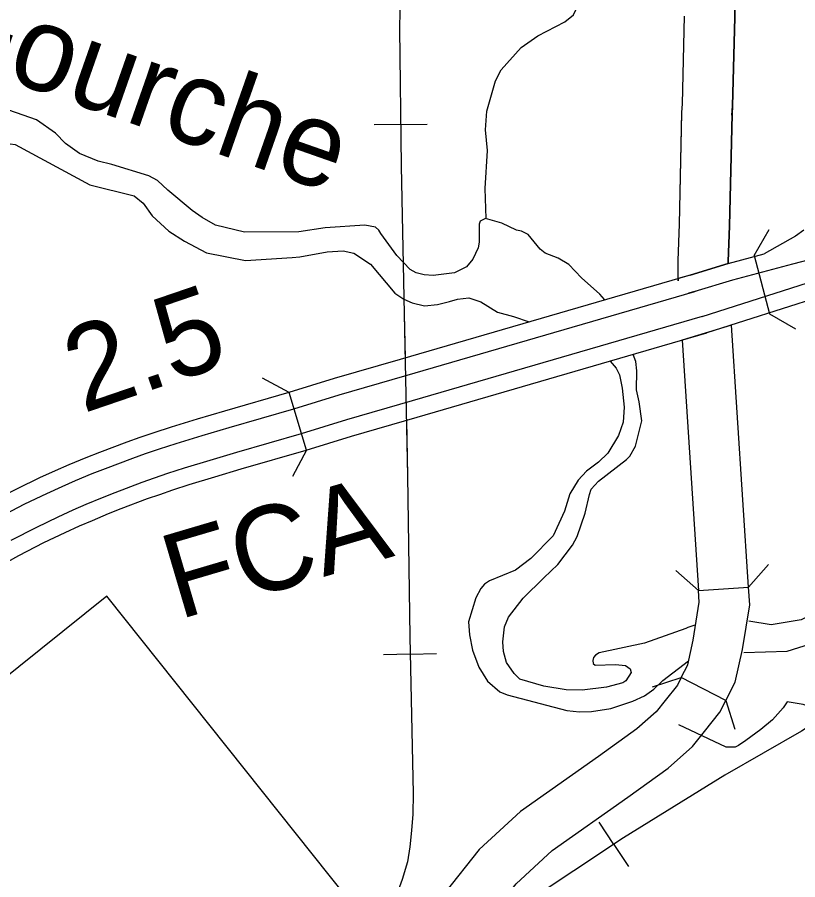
# Model space of a CAD drawing. Extents: x -19 to 366, y -4 to 359.
# Drawn here: x 154.119 to 154.856, y 188.145 to 188.959 of the extents above; entities that cross this region are included whole.
import ezdxf

# ---------------------------------------------------------------- set-up
doc = ezdxf.new("R2010")
doc.units = 0
for name, color, linetype in [('Level 10', 7, 'Continuous'), ('Level 19', 7, 'Continuous'), ('Level 26', 7, 'Continuous'), ('Level 32', 7, 'Continuous'), ('Level 35', 7, 'Continuous'), ('Level 37', 7, 'Continuous'), ('Level 39', 7, 'Continuous'), ('Level 40', 7, 'Continuous'), ('Level 48', 7, 'Continuous'), ('Level 60', 7, 'Continuous')]:
    doc.layers.add(name, color=color, linetype=linetype)

msp = doc.modelspace()

# ---------------------------------------------------------------- linework, layer by layer
at = {"layer": 'Level 10'}
for p, q in [((154.7963, 188.95867), (154.7963, 188.95874)), ((154.74641, 188.86825), (154.74644, 188.86901)), ((154.79375, 188.8672), (154.79372, 188.86645)), ((154.79016, 188.72638), (154.75416, 188.71547)), ((154.79316, 188.66829), (154.74664, 188.65411)), ((154.76212, 188.41779), (154.80937, 188.42089)), ((154.78786, 188.31384), (154.74576, 188.33552))]:
    msp.add_line(p, q, dxfattribs=at)
for points in [[(154.7963, 188.95874), (154.79868, 189.066), (154.79933, 189.10142), (154.80039, 189.14685)], [(154.80039, 189.14685), (154.79933, 189.10142), (154.79868, 189.066), (154.7963, 188.95867)], [(154.74644, 188.86901), (154.74688, 188.87712), (154.74896, 188.95986)], [(154.74644, 188.86901), (154.74688, 188.87712), (154.74896, 188.95979)], [(154.79372, 188.86645), (154.7942, 188.87524), (154.7963, 188.95867)], [(154.7963, 188.95867), (154.7942, 188.87524), (154.79375, 188.8672)], [(154.75416, 188.71547), (154.7428, 188.71216), (154.74282, 188.72911), (154.74408, 188.76344), (154.74644, 188.86901)], [(154.7428, 188.71216), (154.7428, 188.70995), (154.74282, 188.72911), (154.74408, 188.76344), (154.74641, 188.86825)], [(154.79016, 188.72638), (154.79017, 188.72821), (154.79141, 188.76204), (154.79375, 188.8672)], [(154.79375, 188.8672), (154.79141, 188.76204), (154.79017, 188.72821), (154.79016, 188.72638)], [(154.80937, 188.42089), (154.79316, 188.66829)], [(154.74664, 188.65411), (154.76212, 188.41779)], [(154.74576, 188.33552), (154.75193, 188.34749), (154.7571, 188.37086), (154.76286, 188.40656), (154.76212, 188.41779)], [(154.78786, 188.31384), (154.79683, 188.33127), (154.80363, 188.36197), (154.81045, 188.40431), (154.80937, 188.42089)], [(154.74576, 188.33552), (154.74215, 188.32849), (154.73069, 188.31401), (154.72201, 188.30317), (154.70375, 188.28704), (154.66781, 188.26108), (154.59395, 188.20914), (154.55503, 188.17319), (154.52269, 188.13224), (154.50197, 188.08918), (154.48284, 188.03496), (154.47321, 188.02077), (154.45248, 188.00057), (154.42706, 187.98233), (154.37286, 187.95044), (154.31389, 187.91695), (154.26531, 187.88685), (154.22167, 187.84871), (154.18909, 187.81242), (154.15221, 187.76752), (154.12159, 187.72287)], [(154.16337, 187.70058), (154.1901, 187.73906), (154.22502, 187.78157), (154.25499, 187.81495), (154.29355, 187.84864), (154.33806, 187.87622), (154.39657, 187.90944), (154.45292, 187.94261), (154.48297, 187.96417), (154.5097, 187.99021), (154.52546, 188.01344), (154.54576, 188.07099), (154.56309, 188.107), (154.58988, 188.14093), (154.62376, 188.17222), (154.6953, 188.22252), (154.73335, 188.25002), (154.75641, 188.27037), (154.76774, 188.28453), (154.78214, 188.30274), (154.78786, 188.31384)]]:
    msp.add_lwpolyline(points, dxfattribs=at)
at = {"layer": 'Level 19'}
for p, q in [((154.75416, 188.71547), (154.79013, 188.72637)), ((154.76552, 188.67636), (154.87283, 188.71062)), ((154.75865, 188.70001), (154.76014, 188.70046)), ((154.76552, 188.67636), (154.76552, 188.67636)), ((154.77002, 188.66091), (154.77002, 188.66091))]:
    msp.add_line(p, q, dxfattribs=at)
for points in [[(155.09691, 188.80887), (155.06632, 188.79505), (155.027, 188.77963), (154.98109, 188.76314), (154.93438, 188.74763), (154.8509, 188.72582), (154.79425, 188.71081)], [(154.86166, 188.75773), (154.85361, 188.75227), (154.82422, 188.7354)], [(154.79013, 188.72637), (154.82422, 188.7354)], [(154.75416, 188.71547), (154.48041, 188.63588), (154.41804, 188.61774), (154.37533, 188.60466), (154.31432, 188.58702), (154.28879, 188.57945), (154.26414, 188.57191), (154.24787, 188.5667), (154.23461, 188.56215), (154.22233, 188.5578), (154.19628, 188.548), (154.18355, 188.54293), (154.16748, 188.53624), (154.15461, 188.53065), (154.13989, 188.52399), (154.11875, 188.51385), (154.09359, 188.501)], [(154.79425, 188.71081), (154.75865, 188.70001), (154.75271, 188.69828)], [(154.10113, 188.48677), (154.12589, 188.49942), (154.14669, 188.5094), (154.16113, 188.51593), (154.17378, 188.52142), (154.18963, 188.52803), (154.20209, 188.53299), (154.22785, 188.54268), (154.23991, 188.54695), (154.25294, 188.55142), (154.26895, 188.55655), (154.29343, 188.56404), (154.31884, 188.57156), (154.37992, 188.58923), (154.42264, 188.60232), (154.4849, 188.62042), (154.75865, 188.70001)], [(154.87671, 188.69497), (154.77002, 188.66091), (154.76462, 188.65934)], [(154.76552, 188.67636), (154.49178, 188.59677), (154.42969, 188.57872), (154.38695, 188.56563), (154.32576, 188.54794), (154.30053, 188.54046), (154.27631, 188.53305), (154.2607, 188.52805), (154.24802, 188.5237), (154.2363, 188.51955), (154.21098, 188.51002), (154.19892, 188.50522), (154.18342, 188.49876), (154.1711, 188.49342), (154.15709, 188.48708), (154.13682, 188.47735), (154.11266, 188.46502)], [(154.1014, 188.44046), (154.1202, 188.45079), (154.14396, 188.46292), (154.16389, 188.47248), (154.17763, 188.4787), (154.18972, 188.48395), (154.20499, 188.49031), (154.21679, 188.49501), (154.24182, 188.50442), (154.25332, 188.5085), (154.26577, 188.51277), (154.28112, 188.51769), (154.30517, 188.52505), (154.33028, 188.53248), (154.39154, 188.5502), (154.43429, 188.5633), (154.49627, 188.58132), (154.77002, 188.66091)]]:
    msp.add_lwpolyline(points, dxfattribs=at)
at = {"layer": 'Level 32'}
for points in [[(154.8459, 188.31258), (154.84204, 188.30695), (154.83184, 188.29566), (154.82086, 188.28665), (154.80692, 188.2762), (154.79991, 188.27132), (154.79661, 188.26989), (154.79437, 188.26973), (154.7883, 188.26984), (154.74365, 188.29077)], [(154.91383, 188.30668), (154.90978, 188.30691), (154.90366, 188.30652), (154.89201, 188.30628), (154.88428, 188.30581), (154.87911, 188.30594), (154.87346, 188.30659), (154.86434, 188.30892), (154.8608, 188.31013), (154.8459, 188.31258)]]:
    msp.add_lwpolyline(points, dxfattribs=at)
at = {"layer": 'Level 35'}
for points in [[(154.56157, 188.76879), (154.56057, 188.79726), (154.56274, 188.83294), (154.56088, 188.85256), (154.56228, 188.87006), (154.57032, 188.89872), (154.57565, 188.90915), (154.59465, 188.93027), (154.61031, 188.94138), (154.63594, 188.95439), (154.6441, 188.96123), (154.64839, 188.97012), (154.64942, 188.97803), (154.64546, 189.01171), (154.64488, 189.02242), (154.64, 189.04238), (154.63636, 189.04785), (154.63094, 189.05306), (154.6168, 189.06116), (154.59044, 189.07085), (154.58453, 189.0744), (154.57307, 189.08666), (154.56865, 189.09419)], [(154.38453, 188.75617), (154.33345, 188.75585), (154.30605, 188.76269), (154.29323, 188.76984), (154.28382, 188.77648), (154.26092, 188.79558), (154.25127, 188.80487), (154.24286, 188.80926), (154.20817, 188.81995), (154.19523, 188.8231), (154.17747, 188.83034), (154.16423, 188.83975), (154.15476, 188.84943), (154.13691, 188.86217), (154.09801, 188.87543), (154.04526, 188.88955), (154.03208, 188.89536), (154.02644, 188.90322), (154.02167, 188.91547), (154.01922, 188.9251), (154.01443, 188.93811), (154.00428, 188.95424), (153.96514, 188.99066)], [(153.96462, 188.96729), (153.98193, 188.95378), (153.99812, 188.93892), (154.00316, 188.93237), (154.00752, 188.92201), (154.00859, 188.91539), (154.00897, 188.89469), (154.01112, 188.88125), (154.0159, 188.86843), (154.0243, 188.85493), (154.03277, 188.84732), (154.04499, 188.84244), (154.06929, 188.84009), (154.10263, 188.84058), (154.11668, 188.83878), (154.18731, 188.80053), (154.22918, 188.79037), (154.23765, 188.78332), (154.24601, 188.77153), (154.26182, 188.75704), (154.27677, 188.74747), (154.29744, 188.73649), (154.33438, 188.72934), (154.3783, 188.73201)], [(154.67339, 188.69198), (154.67327, 188.6923), (154.66881, 188.69753), (154.65148, 188.71275), (154.6395, 188.72542), (154.62954, 188.7313), (154.61732, 188.73617), (154.61251, 188.73987), (154.60127, 188.7537), (154.59495, 188.75699), (154.5902, 188.75784), (154.57625, 188.76439), (154.56082, 188.76902), (154.55594, 188.76645), (154.55504, 188.76358), (154.55497, 188.74667), (154.55394, 188.74114), (154.54902, 188.73041), (154.54309, 188.72326), (154.53163, 188.71771), (154.5116, 188.71502), (154.50305, 188.71579), (154.49544, 188.71772), (154.48989, 188.72065), (154.47733, 188.73388), (154.46217, 188.75465)], [(154.46217, 188.75465), (154.46021, 188.75784), (154.45694, 188.76062), (154.44705, 188.7627), (154.40939, 188.76022), (154.38453, 188.75617)], [(154.3783, 188.73201), (154.38545, 188.73276), (154.41151, 188.73747), (154.42647, 188.73834), (154.43655, 188.73627), (154.45247, 188.72577), (154.47533, 188.69851), (154.48377, 188.6926), (154.49179, 188.68935), (154.50321, 188.68654), (154.51551, 188.68774), (154.52702, 188.69045)], [(154.52702, 188.69045), (154.53437, 188.69269), (154.54533, 188.69405), (154.55639, 188.6901), (154.5723, 188.68055), (154.58753, 188.6763), (154.6021, 188.67126)], [(154.58084, 188.34985), (154.578, 188.36024), (154.57726, 188.36934), (154.5789, 188.38343), (154.58271, 188.39244), (154.59659, 188.41038), (154.61595, 188.42958), (154.62935, 188.4424), (154.64323, 188.46053), (154.64744, 188.46879), (154.655, 188.4906), (154.65903, 188.50834), (154.66083, 188.51332), (154.66751, 188.52086), (154.69404, 188.54135), (154.69739, 188.54465), (154.70253, 188.55406), (154.70872, 188.57793), (154.70612, 188.59573), (154.70364, 188.60707), (154.70388, 188.62493), (154.70276, 188.63403), (154.70032, 188.64064)], [(154.67864, 188.63434), (154.68431, 188.62757), (154.68746, 188.62137), (154.69015, 188.6087), (154.69181, 188.59088), (154.69093, 188.57661), (154.68662, 188.56399), (154.6765, 188.54745), (154.66756, 188.53891), (154.65635, 188.53032), (154.64854, 188.52199), (154.64064, 188.50892), (154.63563, 188.49267), (154.62469, 188.46946), (154.60386, 188.44795), (154.58929, 188.43683), (154.56465, 188.42683), (154.55997, 188.42369), (154.55663, 188.41963), (154.55168, 188.41079), (154.5449, 188.38805), (154.54588, 188.37592), (154.54861, 188.36135), (154.55478, 188.34533), (154.56279, 188.33201), (154.57434, 188.32218), (154.58141, 188.31909), (154.63777, 188.30448), (154.64973, 188.30321), (154.66109, 188.30363), (154.67923, 188.30647), (154.69995, 188.31316), (154.71103, 188.31833), (154.72001, 188.32459), (154.72839, 188.33274), (154.75264, 188.35132)], [(155.32187, 188.52669), (155.29857, 188.53685), (155.28536, 188.5438), (155.26438, 188.56198), (155.25768, 188.56565), (155.23941, 188.56983), (155.21721, 188.57127), (155.19678, 188.56934), (155.16592, 188.56832), (155.12717, 188.56316), (155.11906, 188.56091), (155.10235, 188.55259), (155.03292, 188.52609), (155.00211, 188.5116), (154.98358, 188.49887), (154.95635, 188.47552), (154.92715, 188.44548), (154.90656, 188.42151), (154.8933, 188.41098), (154.86652, 188.39372), (154.85901, 188.38996), (154.83068, 188.3854), (154.80966, 188.38869)], [(154.80506, 188.35911), (154.8458, 188.36042), (154.88391, 188.37226), (154.91545, 188.39149), (154.96041, 188.42983), (154.99596, 188.46475), (155.01386, 188.4805), (155.02865, 188.48992), (155.05026, 188.50005), (155.08639, 188.5137), (155.11523, 188.52208), (155.19654, 188.5416), (155.23975, 188.54116), (155.26581, 188.53561), (155.27137, 188.53174), (155.27987, 188.52336), (155.30928, 188.5006), (155.31941, 188.49587), (155.33005, 188.494), (155.34575, 188.49529)], [(154.20346, 188.41235), (153.84827, 188.1275)], [(154.43068, 188.1272), (154.20346, 188.41235)], [(154.75848, 188.38511), (154.75201, 188.38281), (154.75022, 188.382), (154.71106, 188.36809), (154.66841, 188.35886), (154.66485, 188.3567), (154.663, 188.35438), (154.66229, 188.35171), (154.66272, 188.34887), (154.66445, 188.34738), (154.68377, 188.34797), (154.69326, 188.34684), (154.69749, 188.34388), (154.6985, 188.34029), (154.69334, 188.3324), (154.69053, 188.33044), (154.67526, 188.32652), (154.65238, 188.32359), (154.63722, 188.32384), (154.61612, 188.3274), (154.59345, 188.33397), (154.58786, 188.33936), (154.58084, 188.34985)]]:
    msp.add_lwpolyline(points, dxfattribs=at)
at = {"layer": 'Level 37'}
for points in [[(154.8281, 188.44224), (154.80937, 188.42089)], [(154.76212, 188.41779), (154.74076, 188.43652)], [(154.71871, 188.32685), (154.74576, 188.33552)], [(154.78786, 188.31384), (154.79652, 188.28679)]]:
    msp.add_lwpolyline(points, dxfattribs=at)
at = {"layer": 'Level 39'}
for p, q in [((154.8147, 188.73381), (154.82898, 188.75837)), ((154.8147, 188.73381), (154.82925, 188.67889)), ((154.82925, 188.67889), (154.85381, 188.66461)), ((154.3754, 188.60468), (154.35032, 188.61802)), ((154.392, 188.55034), (154.3754, 188.60468)), ((154.392, 188.55034), (154.37866, 188.52526))]:
    msp.add_line(p, q, dxfattribs=at)
at = {"layer": 'Level 40'}
for p, q in [((154.48073, 188.85751), (154.45573, 188.85721)), ((154.48073, 188.85751), (154.50573, 188.85782)), ((154.48972, 188.3576), (154.46472, 188.35706)), ((154.48972, 188.3576), (154.51471, 188.35813)), ((154.68207, 188.17809), (154.66826, 188.19893)), ((154.68207, 188.17809), (154.69588, 188.15725))]:
    msp.add_line(p, q, dxfattribs=at)
for points in [[(154.55162, 189.0817), (154.53332, 189.06882), (154.52358, 189.05986), (154.51489, 189.05038), (154.50489, 189.038), (154.49515, 189.02141), (154.48805, 189.00614), (154.48436, 188.99403), (154.4812, 188.97796), (154.48015, 188.9648), (154.47963, 188.94794), (154.4812, 188.81838), (154.4841, 188.67881), (154.48726, 188.52607), (154.48936, 188.37412), (154.49252, 188.22612), (154.49226, 188.20664), (154.49121, 188.1911), (154.48963, 188.17583), (154.48726, 188.16161), (154.48226, 188.14502), (154.4762, 188.12843)], [(154.55162, 189.0817), (154.53332, 189.06882), (154.52358, 189.05986), (154.51489, 189.05038), (154.50489, 189.038), (154.49515, 189.02141), (154.48805, 189.00614), (154.48436, 188.99403), (154.4812, 188.97796), (154.48015, 188.9648), (154.47963, 188.94794), (154.4812, 188.81838), (154.4841, 188.67881), (154.48496, 188.6372)], [(154.48618, 188.57838), (154.48726, 188.52607), (154.48936, 188.37412), (154.49252, 188.22612), (154.49226, 188.20664), (154.49121, 188.1911), (154.48963, 188.17583), (154.48726, 188.16161), (154.48226, 188.14502), (154.4762, 188.12843)], [(155.34659, 188.46004), (155.33061, 188.45726), (155.31405, 188.45573), (155.28124, 188.45481), (155.17454, 188.45941), (155.14817, 188.45849), (155.1264, 188.45634), (155.10893, 188.45235), (155.08317, 188.44468), (155.05956, 188.43579), (155.04055, 188.42536), (155.01878, 188.41216), (155.00499, 188.40112), (154.91913, 188.32657), (154.90074, 188.31215), (154.85935, 188.28485), (154.78699, 188.24343), (154.69132, 188.18422), (154.55151, 188.09158)], [(154.85935, 188.28485), (154.78699, 188.24343), (154.69132, 188.18422), (154.55151, 188.09158)]]:
    msp.add_lwpolyline(points, dxfattribs=at)
at = {"layer": 'Level 60'}
msp.add_spline([(0, 180.89994), (7.12284, 180.90436), (14.24566, 180.9176), (21.36847, 180.93968), (28.49124, 180.97058), (35.61397, 181.01031), (42.73664, 181.05888), (49.85925, 181.11627), (56.98178, 181.18249), (64.10422, 181.25754), (71.22656, 181.34142), (78.3488, 181.43413), (85.47091, 181.53567), (92.5929, 181.64603), (99.71474, 181.76523), (106.83643, 181.89325), (113.95795, 182.0301), (121.0793, 182.17578), (128.20046, 182.33029), (135.32143, 182.49362), (142.44218, 182.66579), (149.56272, 182.84677), (156.68303, 183.03659), (163.8031, 183.23523), (170.92291, 183.4427), (178.04247, 183.65899), (185.16175, 183.88411), (192.28074, 184.11805), (199.39944, 184.36082), (206.51784, 184.61242), (213.63591, 184.87283), (220.75366, 185.14207), (227.87107, 185.42014), (234.98813, 185.70702), (242.10483, 186.00273), (249.22115, 186.30726), (256.33709, 186.62061), (263.45264, 186.94279), (270.56779, 187.27378), (277.68251, 187.61359), (284.79682, 187.96222), (291.91068, 188.31967), (299.02409, 188.68594), (306.13705, 189.06103), (313.24954, 189.44494), (320.36154, 189.83766), (327.47305, 190.23919), (334.58406, 190.64954), (341.69455, 191.06871)], degree=3, dxfattribs=at)

# ---------------------------------------------------------------- texts
at = {"layer": 'Level 26'}
msp.add_text('FCA', height=0.08, rotation=16.45199, dxfattribs=at).set_placement((154.27097, 188.38998))
at = {"layer": 'Level 35'}
msp.add_text('Fourche', height=0.08, rotation=340.67444, dxfattribs=at).set_placement((154.04446, 188.92241))
at = {"layer": 'Level 48'}
msp.add_text('2.5', height=0.08, rotation=18.85691, dxfattribs=at).set_placement((154.18076, 188.58471))

doc.saveas('drawing.dxf')
